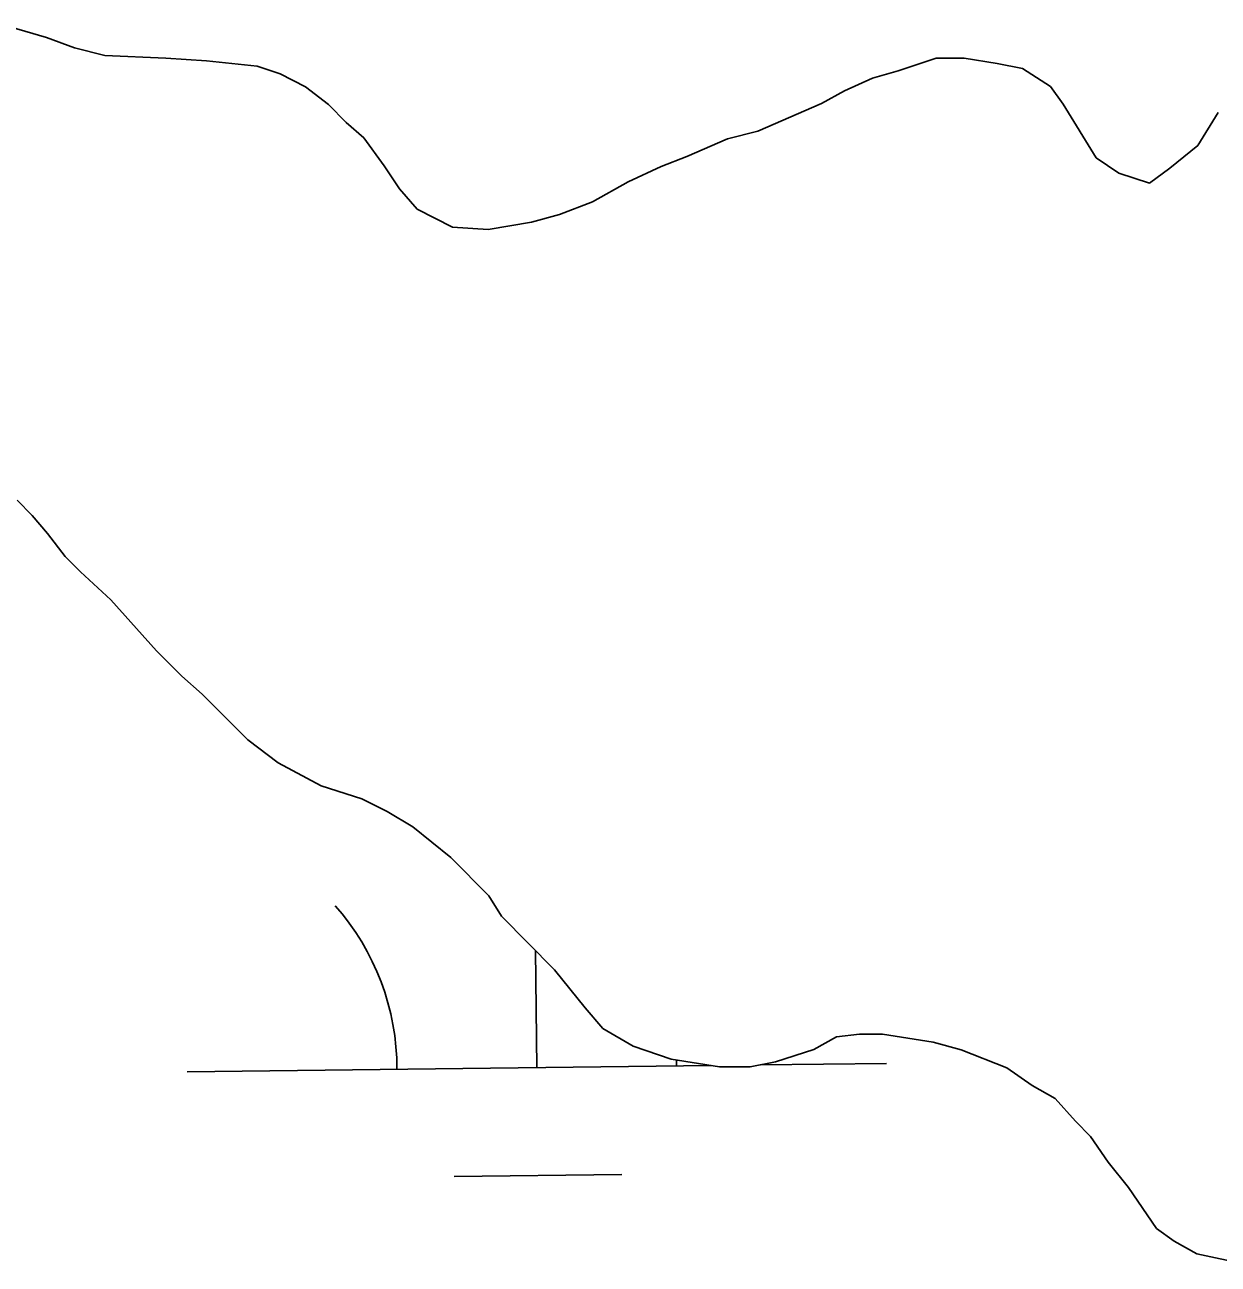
# Model space of a CAD drawing. Extents: x 3694830 to 3732949, y 415201 to 440970.
# Drawn here: x 3725523 to 3725693.7, y 431323.5 to 431500.7 of the extents above; entities that cross this region are included whole.
import ezdxf

# ---------------------------------------------------------------- set-up
doc = ezdxf.new("R2010")
doc.units = 0
doc.layers.add('V-TOPO-SHOR', color=7, linetype='Continuous')
doc.layers.add('V-WETL-SWMP', color=7, linetype='Continuous')

msp = doc.modelspace()

# ---------------------------------------------------------------- linework, layer by layer
at = {"layer": 'V-TOPO-SHOR'}
for p, q in [((3725526.1062541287, 431498.88388131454), (3725519.93125496, 431500.71988144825)), ((3725530.1012535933, 431497.41688123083), (3725526.1062541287, 431498.88388131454)), ((3725534.460253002, 431496.3128811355), (3725530.1012535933, 431497.41688123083)), ((3725543.1852378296, 431495.9238787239), (3725534.460253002, 431496.3128811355)), ((3725549.001237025, 431495.54287859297), (3725543.1852378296, 431495.9238787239)), ((3725556.2702360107, 431494.7938784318), (3725549.001237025, 431495.54287859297)), ((3725653.3482086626, 431495.95587407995), (3725647.8892094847, 431494.15387421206)), ((3725657.347208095, 431495.9438739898), (3725653.3482086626, 431495.95587407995)), ((3725662.071207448, 431495.2018738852), (3725657.347208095, 431495.9438739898)), ((3725559.5392355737, 431493.6928783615), (3725556.2702360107, 431494.7938784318)), ((3725563.169235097, 431491.8638782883), (3725559.5392355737, 431493.69287836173)), ((3725647.8892094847, 431494.15387421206), (3725644.250210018, 431493.07487429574)), ((3725665.7052069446, 431494.46387380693), (3725662.071207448, 431495.2018738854)), ((3725669.696206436, 431491.90687372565), (3725665.7052069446, 431494.46387380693)), ((3725644.250210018, 431493.07487429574), (3725640.2452106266, 431491.2688743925)), ((3725566.4342346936, 431489.3088782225), (3725563.169235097, 431491.8638782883)), ((3725640.2452106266, 431491.2688743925), (3725636.967224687, 431489.46087662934)), ((3725671.507206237, 431489.35687369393), (3725669.696206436, 431491.90687372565)), ((3725568.9712343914, 431486.7568781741), (3725566.4342346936, 431489.3088782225)), ((3725636.967224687, 431489.46087662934), (3725627.8662260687, 431485.48887684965)), ((3725676.2102192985, 431481.7078757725), (3725671.507206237, 431489.35687369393)), ((3725571.5092340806, 431484.5678781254), (3725568.9712343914, 431486.7568781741)), ((3725693.681230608, 431488.198877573), (3725690.7582311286, 431483.4818776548)), ((3725627.8662260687, 431485.48887684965), (3725623.5002267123, 431484.41087695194)), ((3725574.4062337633, 431480.5598780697), (3725571.5092340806, 431484.5678781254)), ((3725623.5002267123, 431484.41087695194), (3725617.675227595, 431481.88387709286)), ((3725690.7582311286, 431483.4818776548), (3725686.749245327, 431480.2218799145)), ((3725617.675227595, 431481.88387709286), (3725614.03522814, 431480.43987717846)), ((3725679.476232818, 431479.515877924), (3725676.2102192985, 431481.7078757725)), ((3725576.5782335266, 431477.28087803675), (3725574.406233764, 431480.5598780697)), ((3725614.03522814, 431480.4398771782), (3725609.302228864, 431478.27287729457)), ((3725683.83424579, 431478.04887998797), (3725679.476232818, 431479.515877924)), ((3725686.749245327, 431480.2218799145), (3725683.83424579, 431478.04887998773)), ((3725609.302228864, 431478.27287729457), (3725604.203243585, 431475.37987963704)), ((3725579.1142471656, 431474.3648802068), (3725576.578233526, 431477.2808780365)), ((3725584.196246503, 431471.8038801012), (3725579.1142471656, 431474.3648802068)), ((3725604.203243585, 431475.37987963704), (3725599.472244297, 431473.57587975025)), ((3725595.469244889, 431472.49787984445), (3725589.285259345, 431471.4258821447)), ((3725599.472244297, 431473.5758797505), (3725595.469244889, 431472.4978798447)), ((3725589.285259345, 431471.4258821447), (3725584.196246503, 431471.8038801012)), ((3725521.90728333, 431432.7258859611), (3725524.082283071, 431430.53788592)), ((3725524.082283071, 431430.53788592), (3725526.2562828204, 431427.9858858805)), ((3725526.2562828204, 431427.9858858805), (3725528.7912825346, 431424.7068858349)), ((3725528.7912825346, 431424.7068858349), (3725530.9662822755, 431422.5188857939)), ((3725530.9662822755, 431422.5188857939), (3725535.317281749, 431418.5058857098)), ((3725535.317281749, 431418.5058857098), (3725541.8392809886, 431411.2148855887)), ((3725541.8392809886, 431411.2148855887), (3725545.4642805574, 431407.56788552)), ((3725545.4642805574, 431407.56788552), (3725548.365280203, 431405.014885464)), ((3725548.365280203, 431405.014885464), (3725554.8902794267, 431398.45088534)), ((3725554.8902794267, 431398.45088534), (3725559.243278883, 431395.16488525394)), ((3725559.243278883, 431395.16488525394), (3725565.413278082, 431391.87488512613)), ((3725565.413278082, 431391.87488512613), (3725571.2252772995, 431390.0388850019)), ((3725571.2252772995, 431390.0388850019), (3725574.855276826, 431388.21088492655)), ((3725574.855276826, 431388.2108849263), (3725578.4842763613, 431386.0178848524)), ((3725578.4842763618, 431386.01788485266), (3725583.9252756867, 431381.6388847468)), ((3725583.9252756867, 431381.6388847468), (3725589.3622750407, 431376.1688846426)), ((3725589.3622750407, 431376.1688846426), (3725591.1712748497, 431373.2548846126)), ((3725591.1712748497, 431373.2548846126), (3725598.7832739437, 431365.5968844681)), ((3725598.7832739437, 431365.5968844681), (3725603.1302734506, 431360.1298843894)), ((3725603.13027345, 431360.1298843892), (3725605.6662731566, 431357.21388434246)), ((3725605.6662731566, 431357.21388434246), (3725610.021272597, 431354.65588425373)), ((3725635.833268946, 431354.2148836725), (3725639.1112684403, 431356.02288359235)), ((3725639.1112684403, 431356.02288359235), (3725642.384267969, 431356.37688351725)), ((3725642.384267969, 431356.37688351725), (3725645.6562675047, 431356.3668834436)), ((3725645.6562675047, 431356.3668834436), (3725652.9242664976, 431355.2538832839)), ((3725610.021272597, 431354.65588425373), (3725615.469271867, 431352.82188413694)), ((3725630.374269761, 431352.41288380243), (3725635.833268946, 431354.2148836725)), ((3725652.9242664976, 431355.2538832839), (3725656.9202659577, 431354.1508831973)), ((3725656.9202659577, 431354.1508831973), (3725663.4572650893, 431351.58688305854)), ((3725615.469271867, 431352.8218841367), (3725622.3742709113, 431351.70988398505)), ((3725626.736270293, 431351.69688388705), (3725630.374269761, 431352.41288380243)), ((3725622.3742709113, 431351.70988398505), (3725626.736270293, 431351.69688388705)), ((3725663.4572650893, 431351.58688305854), (3725667.085264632, 431349.0308829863)), ((3725667.085264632, 431349.0308829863), (3725670.3522642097, 431347.20288291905)), ((3725670.3522642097, 431347.20288291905), (3725673.250263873, 431343.9218828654)), ((3725673.250263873, 431343.9218828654), (3725675.425263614, 431341.7338828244)), ((3725675.425263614, 431341.7338828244), (3725677.959263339, 431338.0908827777)), ((3725677.959263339, 431338.0908827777), (3725680.857263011, 431334.4458827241)), ((3725680.857263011, 431334.4458827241), (3725684.8392625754, 431328.616882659)), ((3725684.8392625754, 431328.61688265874), (3725687.378262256, 431326.79188260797)), ((3725687.378262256, 431326.7918826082), (3725690.6452618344, 431324.96388254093)), ((3725690.6452618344, 431324.96388254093), (3725697.548260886, 431323.4888823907))]:
    msp.add_line(p, q, dxfattribs=at)
at = {"layer": 'V-WETL-SWMP'}
for p, q in [((3725526.1062541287, 431498.88388131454), (3725519.931254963, 431500.7198814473)), ((3725530.101253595, 431497.4168812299), (3725526.1062541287, 431498.88388131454)), ((3725534.460253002, 431496.3128811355), (3725530.101253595, 431497.41688123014)), ((3725543.1852378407, 431495.9238787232), (3725534.460253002, 431496.3128811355)), ((3725549.001237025, 431495.54287859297), (3725543.1852378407, 431495.92387872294)), ((3725556.2702360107, 431494.7938784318), (3725549.001237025, 431495.54287859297)), ((3725653.3482086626, 431495.95587407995), (3725647.8892094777, 431494.1538742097)), ((3725657.347208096, 431495.9438739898), (3725653.3482086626, 431495.95587407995)), ((3725662.071207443, 431495.2018738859), (3725657.347208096, 431495.94387398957)), ((3725559.539235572, 431493.69287836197), (3725556.2702360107, 431494.7938784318)), ((3725563.169235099, 431491.86387828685), (3725559.539235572, 431493.6928783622)), ((3725647.8892094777, 431494.1538742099), (3725644.250210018, 431493.07487429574)), ((3725665.7052069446, 431494.4638738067), (3725662.071207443, 431495.2018738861)), ((3725669.696206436, 431491.90687372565), (3725665.7052069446, 431494.4638738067)), ((3725644.250210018, 431493.07487429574), (3725640.2452106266, 431491.2688743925)), ((3725566.4342346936, 431489.30887822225), (3725563.169235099, 431491.8638782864)), ((3725640.2452106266, 431491.2688743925), (3725636.9672246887, 431489.4608766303)), ((3725671.507206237, 431489.35687369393), (3725669.696206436, 431491.90687372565)), ((3725568.9712343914, 431486.7568781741), (3725566.4342346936, 431489.30887822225)), ((3725636.9672246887, 431489.4608766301), (3725627.8662260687, 431485.48887684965)), ((3725676.2102192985, 431481.7078757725), (3725671.507206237, 431489.35687369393)), ((3725571.509234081, 431484.5678781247), (3725568.9712343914, 431486.7568781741)), ((3725693.6812306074, 431488.1988775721), (3725690.7582311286, 431483.4818776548)), ((3725627.8662260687, 431485.48887684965), (3725623.5002267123, 431484.41087695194)), ((3725574.4062337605, 431480.55987807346), (3725571.5092340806, 431484.5678781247)), ((3725623.5002267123, 431484.41087695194), (3725617.675227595, 431481.8838770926)), ((3725690.7582311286, 431483.4818776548), (3725686.749245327, 431480.2218799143)), ((3725617.675227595, 431481.8838770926), (3725614.035228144, 431480.43987717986)), ((3725679.476232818, 431479.51587792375), (3725676.2102192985, 431481.7078757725)), ((3725576.578233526, 431477.2808780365), (3725574.406233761, 431480.55987807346)), ((3725614.035228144, 431480.4398771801), (3725609.302228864, 431478.27287729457)), ((3725683.83424579, 431478.04887998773), (3725679.476232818, 431479.51587792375)), ((3725686.749245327, 431480.2218799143), (3725683.83424579, 431478.04887998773)), ((3725609.302228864, 431478.27287729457), (3725604.203243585, 431475.37987963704)), ((3725579.1142471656, 431474.3648802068), (3725576.578233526, 431477.2808780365)), ((3725584.196246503, 431471.8038801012), (3725579.1142471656, 431474.3648802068)), ((3725604.203243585, 431475.37987963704), (3725599.4722442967, 431473.57587975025)), ((3725595.4692448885, 431472.49787984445), (3725589.285259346, 431471.42588214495)), ((3725599.4722442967, 431473.57587975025), (3725595.4692448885, 431472.49787984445)), ((3725589.285259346, 431471.4258821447), (3725584.196246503, 431471.8038801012)), ((3725521.90728333, 431432.7258859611), (3725524.082283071, 431430.53788592)), ((3725524.082283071, 431430.53788592), (3725526.25628282, 431427.98588588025)), ((3725526.25628282, 431427.98588588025), (3725528.7912825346, 431424.7068858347)), ((3725528.7912825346, 431424.7068858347), (3725530.9662822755, 431422.5188857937)), ((3725530.9662822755, 431422.5188857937), (3725535.3172817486, 431418.5058857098)), ((3725535.3172817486, 431418.5058857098), (3725541.8392809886, 431411.2148855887)), ((3725541.8392809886, 431411.2148855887), (3725545.464280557, 431407.56788552)), ((3725545.464280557, 431407.56788552), (3725548.365280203, 431405.01488546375)), ((3725548.365280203, 431405.01488546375), (3725554.8902794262, 431398.45088534)), ((3725554.8902794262, 431398.45088534), (3725559.243278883, 431395.1648852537)), ((3725559.243278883, 431395.1648852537), (3725565.413278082, 431391.87488512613)), ((3725565.413278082, 431391.87488512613), (3725571.2252772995, 431390.0388850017)), ((3725571.2252772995, 431390.0388850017), (3725574.855276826, 431388.2108849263)), ((3725574.855276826, 431388.2108849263), (3725578.4842763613, 431386.0178848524)), ((3725578.4842763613, 431386.0178848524), (3725583.925275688, 431381.6388847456)), ((3725583.925275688, 431381.63888474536), (3725589.3622750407, 431376.16888464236)), ((3725589.3622750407, 431376.16888464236), (3725591.17127485, 431373.2548846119)), ((3725591.17127485, 431373.2548846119), (3725598.7832739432, 431365.5968844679)), ((3725596.232782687, 431351.6073372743), (3725596.032922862, 431368.36385655)), ((3725598.7832739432, 431365.5968844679), (3725603.13027345, 431360.1298843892)), ((3725603.13027345, 431360.1298843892), (3725605.666273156, 431357.21388434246)), ((3725605.666273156, 431357.21388434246), (3725610.0212725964, 431354.6558842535)), ((3725635.833268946, 431354.2148836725), (3725639.1112684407, 431356.02288359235)), ((3725639.1112684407, 431356.0228835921), (3725642.3842679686, 431356.376883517)), ((3725642.3842679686, 431356.376883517), (3725645.6562675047, 431356.3668834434)), ((3725645.6562675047, 431356.3668834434), (3725652.9242664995, 431355.2538832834)), ((3725610.0212725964, 431354.6558842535), (3725615.4692718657, 431352.82188413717)), ((3725630.374269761, 431352.4128838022), (3725635.833268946, 431354.2148836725)), ((3725652.9242664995, 431355.2538832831), (3725656.9202659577, 431354.1508831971)), ((3725656.9202659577, 431354.1508831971), (3725663.457265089, 431351.58688305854)), ((3725546.236342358, 431351.01101639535), (3725621.1645249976, 431351.9047048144)), ((3725615.4692718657, 431352.82188413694), (3725622.3742709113, 431351.70988398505)), ((3725626.736270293, 431351.6968838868), (3725630.374269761, 431352.4128838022)), ((3725628.219775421, 431351.98885466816), (3725646.2292230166, 431352.20365815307)), ((3725622.3742709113, 431351.70988398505), (3725626.736270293, 431351.6968838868)), ((3725663.457265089, 431351.58688305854), (3725667.085264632, 431349.0308829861)), ((3725667.085264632, 431349.0308829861), (3725670.3522642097, 431347.2028829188)), ((3725670.3522642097, 431347.2028829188), (3725673.250263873, 431343.9218828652)), ((3725673.250263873, 431343.9218828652), (3725675.425263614, 431341.7338828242)), ((3725675.425263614, 431341.7338828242), (3725677.9592633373, 431338.09088277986)), ((3725677.959263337, 431338.09088277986), (3725680.8572630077, 431334.4458827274)), ((3725584.4176738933, 431336.03431777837), (3725608.415965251, 431336.3205518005)), ((3725680.857263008, 431334.4458827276), (3725684.8392625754, 431328.61688265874)), ((3725684.8392625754, 431328.61688265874), (3725687.378262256, 431326.79188260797)), ((3725687.378262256, 431326.79188260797), (3725690.6452618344, 431324.9638825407)), ((3725690.6452618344, 431324.9638825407), (3725697.548260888, 431323.48888239))]:
    msp.add_line(p, q, dxfattribs=at)
for centre, radius, start, end in [((3725540.988116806, 431351.4232563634), 35.24628790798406, 359.91152952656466, 41.455187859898), ((3725651.466123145, 431352.74095701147), 35.246287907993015, 180.06494172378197, 181.4551849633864)]:
    msp.add_arc(centre, radius, start, end, dxfattribs=at)

doc.saveas('drawing.dxf')
